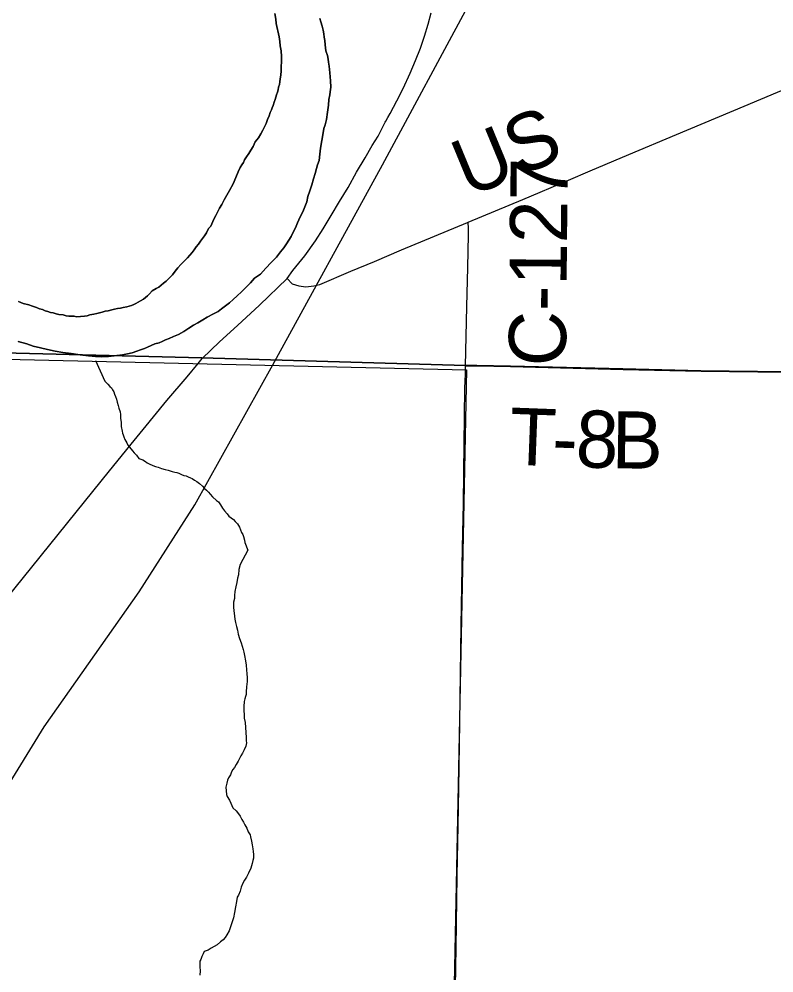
# Model space of a CAD drawing. Extents: x 2.4 to 73.1, y 4.5 to 25.6.
# Drawn here: x 30.7881 to 31.1633, y 21.3407 to 21.8149 of the extents above; entities that cross this region are included whole.
import ezdxf

# ---------------------------------------------------------------- set-up
doc = ezdxf.new("R2010")
doc.units = 0
for name, color, linetype in [('GM_X_County_Road', 7, 'Continuous'), ('GM_X_County_Road_Text', 7, 'Continuous'), ('GM_X_Major_River', 7, 'Continuous'), ('GM_X_Minor_River', 7, 'Continuous'), ('GM_X_Rail_Line', 7, 'Continuous'), ('GM_X_Section', 7, 'Continuous'), ('GM_X_Township', 7, 'Continuous'), ('GM_X_Township_Road', 7, 'Continuous'), ('GM_X_Township_Road_Text', 7, 'Continuous'), ('GM_X_US_Route', 7, 'Continuous'), ('SH_Cut_Line', 7, 'Continuous')]:
    doc.layers.add(name, color=color, linetype=linetype)

msp = doc.modelspace()

# ---------------------------------------------------------------- linework, layer by layer
at = {"layer": 'GM_X_County_Road'}
for points in [[(31.01132, 21.71389), (31.03853, 21.72518), (31.06112, 21.7348), (31.07198, 21.73943), (31.09116, 21.74757), (31.11494, 21.75759), (31.14849, 21.77163), (31.1734, 21.78215), (31.18372, 21.78648), (31.19291, 21.79028), (31.20493, 21.79538), (31.22786, 21.805), (31.24193, 21.81085), (31.26142, 21.819), (31.28003, 21.82688), (31.31531, 21.84163), (31.32565, 21.8459), (31.34909, 21.85592), (31.38318, 21.87028), (31.41558, 21.88384), (31.4302, 21.88998), (31.44937, 21.89811), (31.50961, 21.92327), (31.51825, 21.92694)], [(30.92127, 21.68587), (30.92381, 21.68329), (30.92714, 21.68235), (30.93058, 21.68173), (30.93454, 21.68235), (30.93757, 21.68298), (30.95303, 21.68953), (30.96477, 21.69448), (30.97823, 21.70016), (31.01097, 21.71374), (31.01132, 21.71389)], [(31.01004, 21.64243), (31.01065, 21.67196), (31.01118, 21.6915), (31.0115, 21.70765), (31.01141, 21.71079), (31.01132, 21.71389)], [(31.00195, 21.12073), (31.00206, 21.12633), (31.0028, 21.18228), (31.00345, 21.22113), (31.004, 21.26776), (31.00491, 21.32371), (31.0054, 21.35324), (31.00592, 21.38898), (31.00628, 21.41385), (31.00665, 21.4325), (31.00711, 21.46514), (31.00787, 21.51331), (31.00846, 21.55217), (31.00895, 21.57392), (31.00923, 21.58946), (31.00944, 21.61743), (31.00965, 21.63143), (31.00991, 21.63834), (31.01004, 21.64243)]]:
    msp.add_lwpolyline(points, dxfattribs=at)
at = {"layer": 'GM_X_Major_River'}
for points in [[(30.91521, 21.81775), (30.91573, 21.81489), (30.91589, 21.8128), (30.91731, 21.80612), (30.91765, 21.80384), (30.91781, 21.80156), (30.91834, 21.79908), (30.91849, 21.79641), (30.91844, 21.79357), (30.91841, 21.79148), (30.91837, 21.7892), (30.91815, 21.78711), (30.91793, 21.78521)], [(30.91793, 21.78521), (30.91815, 21.78711), (30.91837, 21.7892), (30.91841, 21.79148), (30.91844, 21.79357), (30.91849, 21.79641), (30.91834, 21.79908), (30.91781, 21.80156), (30.91765, 21.80384), (30.91731, 21.80612), (30.91589, 21.8128), (30.91573, 21.81489), (30.91521, 21.81775)], [(30.79868, 21.65149), (30.80228, 21.65067), (30.80607, 21.64985), (30.80987, 21.64922), (30.81404, 21.64858), (30.8184, 21.64794), (30.82258, 21.64749), (30.826, 21.64724), (30.82904, 21.647), (30.83246, 21.64714), (30.83666, 21.64764), (30.83951, 21.64797), (30.842, 21.6485), (30.84428, 21.64904), (30.84658, 21.64976), (30.84849, 21.65049), (30.85041, 21.65122), (30.85194, 21.65176), (30.85557, 21.65341), (30.85767, 21.65395), (30.85921, 21.65468), (30.86093, 21.65541), (30.86265, 21.65615), (30.86476, 21.65706), (30.86725, 21.65816), (30.86994, 21.65964), (30.87243, 21.66131), (30.87474, 21.66279), (30.87685, 21.6639), (30.87934, 21.66538), (30.88165, 21.66667), (30.88472, 21.66833), (30.88702, 21.66962), (30.88875, 21.67092), (30.89068, 21.67241), (30.8926, 21.6739), (30.89453, 21.67558), (30.89646, 21.67726), (30.89858, 21.67931), (30.90071, 21.68156), (30.90303, 21.6838), (30.90515, 21.68605), (30.90804, 21.68809), (30.91075, 21.69109), (30.91345, 21.69389), (30.91597, 21.69651), (30.9181, 21.69914), (30.91965, 21.7012), (30.92102, 21.70327), (30.92219, 21.70496), (30.92336, 21.70684), (30.92434, 21.70892), (30.92552, 21.71118), (30.92651, 21.71363), (30.92788, 21.71665), (30.92906, 21.7191), (30.93005, 21.72155), (30.93104, 21.72401), (30.93166, 21.72666), (30.93265, 21.72949), (30.93365, 21.73252), (30.93446, 21.73554), (30.93526, 21.73819), (30.93587, 21.74065), (30.93647, 21.74254), (30.93726, 21.74462), (30.9375, 21.74784), (30.93793, 21.75069), (30.93919, 21.75846), (30.9396, 21.76054), (30.9402, 21.76243), (30.94082, 21.76508), (30.94144, 21.76868), (30.94188, 21.77209), (30.94211, 21.77494), (30.94253, 21.77721), (30.94274, 21.77873), (30.94297, 21.78101), (30.94283, 21.78424), (30.94251, 21.78824), (30.94218, 21.79147), (30.94183, 21.79357), (30.94167, 21.79509), (30.94131, 21.7968), (30.94059, 21.7991), (30.94026, 21.80214), (30.9401, 21.80424), (30.93975, 21.80595), (30.93958, 21.80766), (30.93923, 21.80938), (30.93869, 21.81148), (30.93815, 21.81358), (30.93761, 21.8153)], [(30.93761, 21.8153), (30.93815, 21.81358), (30.93869, 21.81148), (30.93923, 21.80938), (30.93958, 21.80766), (30.93975, 21.80595), (30.9401, 21.80424), (30.94026, 21.80214), (30.94059, 21.7991), (30.94131, 21.7968), (30.94167, 21.79509), (30.94183, 21.79357), (30.94218, 21.79147), (30.94251, 21.78824), (30.94283, 21.78424), (30.94297, 21.78101), (30.94274, 21.77873), (30.94253, 21.77721), (30.94211, 21.77494), (30.94188, 21.77209), (30.94144, 21.76868), (30.94082, 21.76508), (30.9402, 21.76243), (30.9396, 21.76054), (30.93919, 21.75846), (30.93793, 21.75069), (30.9375, 21.74784), (30.93726, 21.74462), (30.93647, 21.74254), (30.93587, 21.74065), (30.93526, 21.73819), (30.93446, 21.73554), (30.93365, 21.73252), (30.93265, 21.72949), (30.93166, 21.72666), (30.93104, 21.72401), (30.93005, 21.72155), (30.92906, 21.7191), (30.92788, 21.71665), (30.92651, 21.71363), (30.92552, 21.71118), (30.92434, 21.70892), (30.92336, 21.70684), (30.92219, 21.70496), (30.92102, 21.70327), (30.91965, 21.7012), (30.9181, 21.69914), (30.91597, 21.69651), (30.91345, 21.69389), (30.91075, 21.69109), (30.90804, 21.68809), (30.90515, 21.68605), (30.90303, 21.6838), (30.90071, 21.68156), (30.89858, 21.67931), (30.89646, 21.67726), (30.89453, 21.67558), (30.8926, 21.6739), (30.89068, 21.67241), (30.88875, 21.67092), (30.88702, 21.66962), (30.88472, 21.66833), (30.88165, 21.66667), (30.87934, 21.66538), (30.87685, 21.6639), (30.87474, 21.66279), (30.87243, 21.66131), (30.86994, 21.65964), (30.86725, 21.65816), (30.86476, 21.65706), (30.86265, 21.65615), (30.86093, 21.65541), (30.85921, 21.65468), (30.85767, 21.65395), (30.85557, 21.65341), (30.85194, 21.65176), (30.85041, 21.65122), (30.84849, 21.65049), (30.84658, 21.64976), (30.84428, 21.64904), (30.842, 21.6485), (30.83951, 21.64797), (30.83666, 21.64764), (30.83246, 21.64714), (30.82904, 21.647), (30.826, 21.64724), (30.82258, 21.64749), (30.8184, 21.64794), (30.81404, 21.64858), (30.80987, 21.64922), (30.80607, 21.64985), (30.80228, 21.65067), (30.79868, 21.65149)], [(30.91793, 21.78521), (30.91772, 21.7837), (30.9175, 21.78237), (30.9171, 21.78105), (30.91689, 21.77972), (30.91649, 21.77859), (30.91609, 21.77726), (30.91569, 21.77613), (30.9153, 21.775), (30.9149, 21.77367), (30.9143, 21.77197), (30.9139, 21.77084), (30.91351, 21.7699), (30.91291, 21.76857), (30.91232, 21.76687), (30.91153, 21.76499), (30.91093, 21.7631), (30.91014, 21.7614), (30.90916, 21.7597), (30.90818, 21.75782), (30.90701, 21.75594), (30.90546, 21.75387), (30.90447, 21.75161), (30.9033, 21.74973), (30.90232, 21.74804), (30.90116, 21.74653), (30.90018, 21.74503), (30.89959, 21.74371), (30.89881, 21.74239), (30.89803, 21.74107), (30.89705, 21.739), (30.89586, 21.73617), (30.89448, 21.73296), (30.89272, 21.72976), (30.89135, 21.72731), (30.88998, 21.72506), (30.8888, 21.72279), (30.88763, 21.72091), (30.88685, 21.71922), (30.88587, 21.71733), (30.88488, 21.71545), (30.88331, 21.71205), (30.88215, 21.71074), (30.88116, 21.70867), (30.88019, 21.70716), (30.87922, 21.70585), (30.87825, 21.70453), (30.87727, 21.70303), (30.87611, 21.70172), (30.87514, 21.70022), (30.87416, 21.6989), (30.873, 21.69759), (30.87184, 21.69628), (30.87049, 21.69497), (30.86856, 21.69291), (30.86701, 21.69123), (30.86565, 21.68954), (30.86429, 21.68785), (30.86332, 21.68673), (30.86217, 21.68561), (30.8612, 21.68467), (30.85985, 21.68355), (30.8587, 21.68262), (30.85754, 21.68169), (30.8562, 21.68095), (30.85428, 21.67984), (30.85292, 21.67835), (30.85196, 21.67741), (30.85099, 21.67648), (30.84984, 21.67574), (30.84849, 21.67481), (30.84734, 21.67426), (30.84619, 21.67352), (30.84504, 21.67296), (30.84389, 21.6726), (30.84275, 21.67224), (30.8416, 21.67188), (30.83988, 21.67153), (30.83855, 21.67117), (30.83702, 21.671), (30.8355, 21.67065), (30.83416, 21.67029), (30.83244, 21.66994), (30.83092, 21.66977), (30.82939, 21.66923), (30.82805, 21.66887), (30.82671, 21.66851), (30.82519, 21.66816), (30.82328, 21.66781), (30.82194, 21.66745), (30.82061, 21.66728), (30.81661, 21.66697), (30.81547, 21.66718), (30.81414, 21.6672), (30.81281, 21.66722), (30.81148, 21.66743), (30.80997, 21.66784), (30.80788, 21.66806), (30.80655, 21.66846), (30.80504, 21.66887), (30.80371, 21.66908)], [(30.80371, 21.66908), (30.80504, 21.66887), (30.80655, 21.66846), (30.80788, 21.66806), (30.80997, 21.66784), (30.81148, 21.66743), (30.81281, 21.66722), (30.81414, 21.6672), (30.81547, 21.66718), (30.81661, 21.66697), (30.82061, 21.66728), (30.82194, 21.66745), (30.82328, 21.66781), (30.82519, 21.66816), (30.82671, 21.66851), (30.82805, 21.66887), (30.82939, 21.66923), (30.83092, 21.66977), (30.83244, 21.66994), (30.83416, 21.67029), (30.8355, 21.67065), (30.83702, 21.671), (30.83855, 21.67117), (30.83988, 21.67153), (30.8416, 21.67188), (30.84275, 21.67224), (30.84389, 21.6726), (30.84504, 21.67296), (30.84619, 21.67352), (30.84734, 21.67426), (30.84849, 21.67481), (30.84984, 21.67574), (30.85099, 21.67648), (30.85196, 21.67741), (30.85292, 21.67835), (30.85428, 21.67984), (30.8562, 21.68095), (30.85754, 21.68169), (30.8587, 21.68262), (30.85985, 21.68355), (30.8612, 21.68467), (30.86217, 21.68561), (30.86332, 21.68673), (30.86429, 21.68785), (30.86565, 21.68954), (30.86701, 21.69123), (30.86856, 21.69291), (30.87049, 21.69497), (30.87184, 21.69628), (30.873, 21.69759), (30.87416, 21.6989), (30.87514, 21.70022), (30.87611, 21.70172), (30.87727, 21.70303), (30.87825, 21.70453), (30.87922, 21.70585), (30.88019, 21.70716), (30.88116, 21.70867), (30.88215, 21.71074), (30.88331, 21.71205), (30.88488, 21.71545), (30.88587, 21.71733), (30.88685, 21.71922), (30.88763, 21.72091), (30.8888, 21.72279), (30.88998, 21.72506), (30.89135, 21.72731), (30.89272, 21.72976), (30.89448, 21.73296), (30.89586, 21.73617), (30.89705, 21.739), (30.89803, 21.74107), (30.89881, 21.74239), (30.89959, 21.74371), (30.90018, 21.74503), (30.90116, 21.74653), (30.90232, 21.74804), (30.9033, 21.74973), (30.90447, 21.75161), (30.90546, 21.75387), (30.90701, 21.75594), (30.90818, 21.75782), (30.90916, 21.7597), (30.91014, 21.7614), (30.91093, 21.7631), (30.91153, 21.76499), (30.91232, 21.76687), (30.91291, 21.76857), (30.91351, 21.7699), (30.9139, 21.77084), (30.9143, 21.77197), (30.9149, 21.77367), (30.9153, 21.775), (30.91569, 21.77613), (30.91609, 21.77726), (30.91649, 21.77859), (30.91689, 21.77972), (30.9171, 21.78105), (30.9175, 21.78237), (30.91772, 21.7837), (30.91793, 21.78521)], [(30.80371, 21.66908), (30.80239, 21.66948), (30.80106, 21.66988), (30.79974, 21.67047), (30.79822, 21.67088), (30.79671, 21.67147), (30.79482, 21.67226), (30.79293, 21.67286), (30.79009, 21.67348), (30.78782, 21.67447)], [(30.78782, 21.67447), (30.79009, 21.67348), (30.79293, 21.67286), (30.79482, 21.67226), (30.79671, 21.67147), (30.79822, 21.67088), (30.79974, 21.67047), (30.80106, 21.66988), (30.80239, 21.66948), (30.80371, 21.66908)], [(30.7877, 21.65471), (30.79186, 21.6535), (30.79508, 21.65231), (30.79868, 21.65149)], [(30.79868, 21.65149), (30.79508, 21.65231), (30.79186, 21.6535), (30.7877, 21.65471)]]:
    msp.add_lwpolyline(points, dxfattribs=at)
at = {"layer": 'GM_X_Minor_River'}
for points in [[(30.82599, 21.64512), (30.83071, 21.63486), (30.83219, 21.63349), (30.83311, 21.63232), (30.83404, 21.63153), (30.83458, 21.63056), (30.83512, 21.6296), (30.83547, 21.62845), (30.83601, 21.62729), (30.83654, 21.62594), (30.83687, 21.62441), (30.8374, 21.62288), (30.83774, 21.62154), (30.83825, 21.61962), (30.83841, 21.61828), (30.83854, 21.61638), (30.83886, 21.61447), (30.83883, 21.61333), (30.8388, 21.61238), (30.83931, 21.61008), (30.83947, 21.60913), (30.83982, 21.60817), (30.84017, 21.60721), (30.8407, 21.60586), (30.84161, 21.60431), (30.84215, 21.60316), (30.84453, 21.60024), (30.84527, 21.59926), (30.84637, 21.59809), (30.84766, 21.59653), (30.84954, 21.59572), (30.85085, 21.59492), (30.85178, 21.59432), (30.85271, 21.59372), (30.85459, 21.59291), (30.85591, 21.59249), (30.85723, 21.59207), (30.85892, 21.59145), (30.86062, 21.59102), (30.86213, 21.59059), (30.86421, 21.58996), (30.86553, 21.58973), (30.86647, 21.58952), (30.86741, 21.58911), (30.86873, 21.5885), (30.87005, 21.58808), (30.87118, 21.58786), (30.87211, 21.58726), (30.87324, 21.58685), (30.87418, 21.58644), (30.8753, 21.58565), (30.87642, 21.58504), (30.87773, 21.58405), (30.87921, 21.58268), (30.88031, 21.58151), (30.88124, 21.58072), (30.88216, 21.57974), (30.88309, 21.57876), (30.88419, 21.5774), (30.88623, 21.57563), (30.88716, 21.57484), (30.88826, 21.57348), (30.88916, 21.57174), (30.89026, 21.57038), (30.89155, 21.56901), (30.89228, 21.56785), (30.8947, 21.56607), (30.89543, 21.56509), (30.89673, 21.56391), (30.89763, 21.56237), (30.8987, 21.55968), (30.89924, 21.55871), (30.89959, 21.55775), (30.9001, 21.55583), (30.90026, 21.55469), (30.90178, 21.55093)], [(30.90178, 21.55093), (30.89796, 21.54374), (30.89733, 21.54128), (30.89708, 21.53863), (30.89666, 21.53693), (30.89624, 21.53485), (30.89581, 21.53258), (30.89538, 21.53031), (30.89514, 21.52841), (30.89511, 21.52689), (30.89469, 21.525), (30.89466, 21.52368), (30.89463, 21.52235), (30.89526, 21.51663), (30.8956, 21.51491), (30.89613, 21.513), (30.89666, 21.51109), (30.89699, 21.50918), (30.8977, 21.50689), (30.89841, 21.50478), (30.89895, 21.50306), (30.89948, 21.50153), (30.89983, 21.50019), (30.90017, 21.49847), (30.90068, 21.4958), (30.90102, 21.49371), (30.90116, 21.49142), (30.9013, 21.48933), (30.90145, 21.48762), (30.9014, 21.48553), (30.90115, 21.48287), (30.90091, 21.48041), (30.90088, 21.47908), (30.90067, 21.47814), (30.90026, 21.477), (30.90004, 21.47568), (30.8998, 21.47322), (30.89975, 21.47113), (30.89989, 21.46904), (30.90004, 21.46732), (30.90038, 21.46522), (30.9007, 21.46275), (30.90084, 21.46028), (30.90097, 21.4578), (30.90093, 21.45609), (30.9011, 21.45514), (30.90087, 21.45344), (30.89988, 21.45156), (30.89908, 21.44987), (30.89829, 21.44856), (30.89769, 21.44724), (30.8969, 21.44593), (30.89591, 21.44424), (30.89512, 21.44274), (30.89434, 21.44181), (30.89374, 21.44068), (30.89314, 21.43917), (30.89215, 21.43768), (30.89175, 21.43655), (30.89133, 21.43504), (30.89091, 21.43296), (30.89121, 21.42934), (30.89156, 21.42838), (30.89267, 21.42665), (30.89339, 21.42511), (30.89429, 21.42281), (30.89597, 21.42125), (30.89707, 21.41971), (30.898, 21.41855), (30.89872, 21.41701), (30.89964, 21.41566), (30.90037, 21.41431), (30.90128, 21.41258), (30.90201, 21.41086), (30.90292, 21.40932), (30.90309, 21.40836), (30.90361, 21.40626), (30.90395, 21.40435), (30.90429, 21.40245), (30.90445, 21.40111), (30.9046, 21.39959), (30.90456, 21.39769), (30.90435, 21.39656), (30.90393, 21.39505), (30.90331, 21.39278), (30.90212, 21.39034), (30.90112, 21.38827), (30.90013, 21.38677), (30.89934, 21.38527), (30.89854, 21.38339), (30.89792, 21.38132), (30.89711, 21.37925), (30.89652, 21.37831), (30.8961, 21.37623), (30.89566, 21.37358), (30.89521, 21.37074), (30.89458, 21.36809), (30.89355, 21.36451), (30.89254, 21.36168)], [(30.89254, 21.36168), (30.89135, 21.35962), (30.89056, 21.35831), (30.88958, 21.35719), (30.88823, 21.35608), (30.88648, 21.3546), (30.8836, 21.35296), (30.88205, 21.35205), (30.88014, 21.35133), (30.87954, 21.3502), (30.87894, 21.34889), (30.87834, 21.34738), (30.87794, 21.34644), (30.87791, 21.34511), (30.87788, 21.34378), (30.87802, 21.34169), (30.87797, 21.3396)]]:
    msp.add_lwpolyline(points, dxfattribs=at)
at = {"layer": 'GM_X_Rail_Line'}
for points in [[(30.91427, 21.643), (30.96879, 21.74251), (31.01224, 21.82335), (31.04395, 21.87508), (31.06698, 21.92028), (31.07828, 21.95549), (31.0848, 21.98635), (31.08958, 22.02416), (31.10044, 22.17499), (31.12825, 22.51836), (31.15082, 22.77929)], [(29.78044, 20.47651), (29.7911, 20.50784), (29.80268, 20.53672), (29.81269, 20.55779), (29.82231, 20.57304), (29.83822, 20.59181), (29.85825, 20.60693), (29.8919, 20.62838), (30.25114, 20.85389), (30.44465, 20.9729), (30.47522, 20.99321), (30.50027, 21.01391), (30.52076, 21.03709), (30.54176, 21.06437), (30.56209, 21.09275), (30.63339, 21.20115), (30.72595, 21.34181), (30.80047, 21.46311), (30.8477, 21.53019), (30.87537, 21.57343), (30.91427, 21.643)]]:
    msp.add_lwpolyline(points, dxfattribs=at)
at = {"layer": 'GM_X_Section'}
msp.add_lwpolyline([(31.01043, 21.64061), (30.99999, 21.12048), (30.49787, 21.13293), (30.51643, 21.65196)], close=True, dxfattribs=at)
at = {"layer": 'GM_X_Township'}
for points in [[(30.53547, 22.31932), (30.53482, 22.28762), (30.53455, 22.27487), (30.53404, 22.25654), (30.53352, 22.23759), (30.53221, 22.18973), (30.53156, 22.1683), (30.53123, 22.15741), (30.51723, 21.65555), (30.52062, 21.65547), (30.52864, 21.65537), (30.53536, 21.65517), (30.54266, 21.65493), (30.87898, 21.6465), (31.00992, 21.6427), (31.01567, 21.64273), (31.03229, 21.64244), (31.0882, 21.64098), (31.12703, 21.64008), (31.18339, 21.63943)], [(30.49917, 21.1385), (30.51254, 21.51156), (30.51372, 21.54449), (30.51536, 21.58999), (30.51723, 21.65555), (30.52062, 21.65547), (30.52864, 21.65537), (30.53536, 21.65517), (30.54266, 21.65493), (30.87898, 21.6465), (31.00992, 21.6427), (31.01567, 21.64273), (31.03229, 21.64244), (31.0882, 21.64098), (31.12703, 21.64008), (31.18339, 21.63943)]]:
    msp.add_lwpolyline(points, dxfattribs=at)
at = {"layer": 'GM_X_Township_Road'}
msp.add_lwpolyline([(31.01004, 21.64243), (31.01579, 21.64245), (31.0324, 21.64217), (31.08832, 21.64071), (31.12715, 21.6398), (31.18351, 21.63915)], dxfattribs=at)
at = {"layer": 'GM_X_US_Route'}
for points in [[(30.97035, 21.76411), (30.97142, 21.76599), (30.97257, 21.768), (30.97592, 21.77434), (30.97894, 21.78048), (30.98247, 21.78811), (30.98518, 21.79441), (30.98754, 21.80051), (30.98957, 21.80641), (30.99137, 21.81238), (30.99288, 21.81811)], [(30.87909, 21.64622), (30.88766, 21.65444), (30.89673, 21.66256), (30.90756, 21.67277), (30.92127, 21.68587), (30.92422, 21.68985), (30.93016, 21.69725), (30.93537, 21.70464), (30.93922, 21.71068), (30.94329, 21.71724), (30.94735, 21.72422), (30.95162, 21.7312), (30.95578, 21.73881), (30.96016, 21.74589), (30.9636, 21.75203), (30.96662, 21.75672), (30.96932, 21.76232), (30.97008, 21.76365), (30.97035, 21.76411)], [(30.84529, 21.60546), (30.84968, 21.61088), (30.86152, 21.62529), (30.87163, 21.63711), (30.87716, 21.64377), (30.87909, 21.64622)], [(30.62816, 21.33638), (30.65062, 21.36419), (30.6576, 21.37254), (30.66734, 21.38462), (30.67602, 21.39559), (30.69455, 21.41858), (30.71605, 21.44516), (30.74041, 21.47542), (30.75993, 21.4996), (30.78137, 21.52623), (30.81645, 21.56981), (30.83304, 21.59036), (30.84529, 21.60546)]]:
    msp.add_lwpolyline(points, dxfattribs=at)
at = {"layer": 'SH_Cut_Line'}
for points in [[(31.18339, 21.63943), (31.12703, 21.64008), (31.0882, 21.64098), (31.03229, 21.64244), (31.01567, 21.64273), (31.00992, 21.6427), (30.87898, 21.6465), (30.54266, 21.65493), (30.53536, 21.65517), (30.52864, 21.65537), (30.52062, 21.65547), (30.51723, 21.65555), (30.4615, 21.65688), (30.3697, 21.65926), (30.35104, 21.65971), (30.32928, 21.66006)], [(30.32928, 21.66006), (30.35104, 21.65971), (30.3697, 21.65926), (30.4615, 21.65688), (30.51723, 21.65555), (30.52062, 21.65547), (30.52864, 21.65537), (30.53536, 21.65517), (30.54266, 21.65493), (30.87898, 21.6465), (31.00992, 21.6427), (31.01567, 21.64273), (31.03229, 21.64244), (31.0882, 21.64098), (31.12703, 21.64008), (31.18339, 21.63943)]]:
    msp.add_lwpolyline(points, dxfattribs=at)

# ---------------------------------------------------------------- texts
at = {"layer": 'GM_X_County_Road_Text'}
for s, rotation, p in [('US', 22.4968, (31.01121, 21.72605)), ('C-127', 89.4474, (31.05985, 21.64221))]:
    msp.add_text(s, height=0.028409, rotation=rotation, dxfattribs=at).set_placement(p)
at = {"layer": 'GM_X_Township_Road_Text'}
for s, rotation, p in [('T', 357.8396, (31.0314, 21.59343)), ('8', 358.185, (31.06448, 21.59219)), ('B', 359.2207, (31.08253, 21.59162)), ('-', 357.9084, (31.05267, 21.59262))]:
    msp.add_text(s, height=0.02841, rotation=rotation, dxfattribs=at).set_placement(p)

doc.saveas('drawing.dxf')
